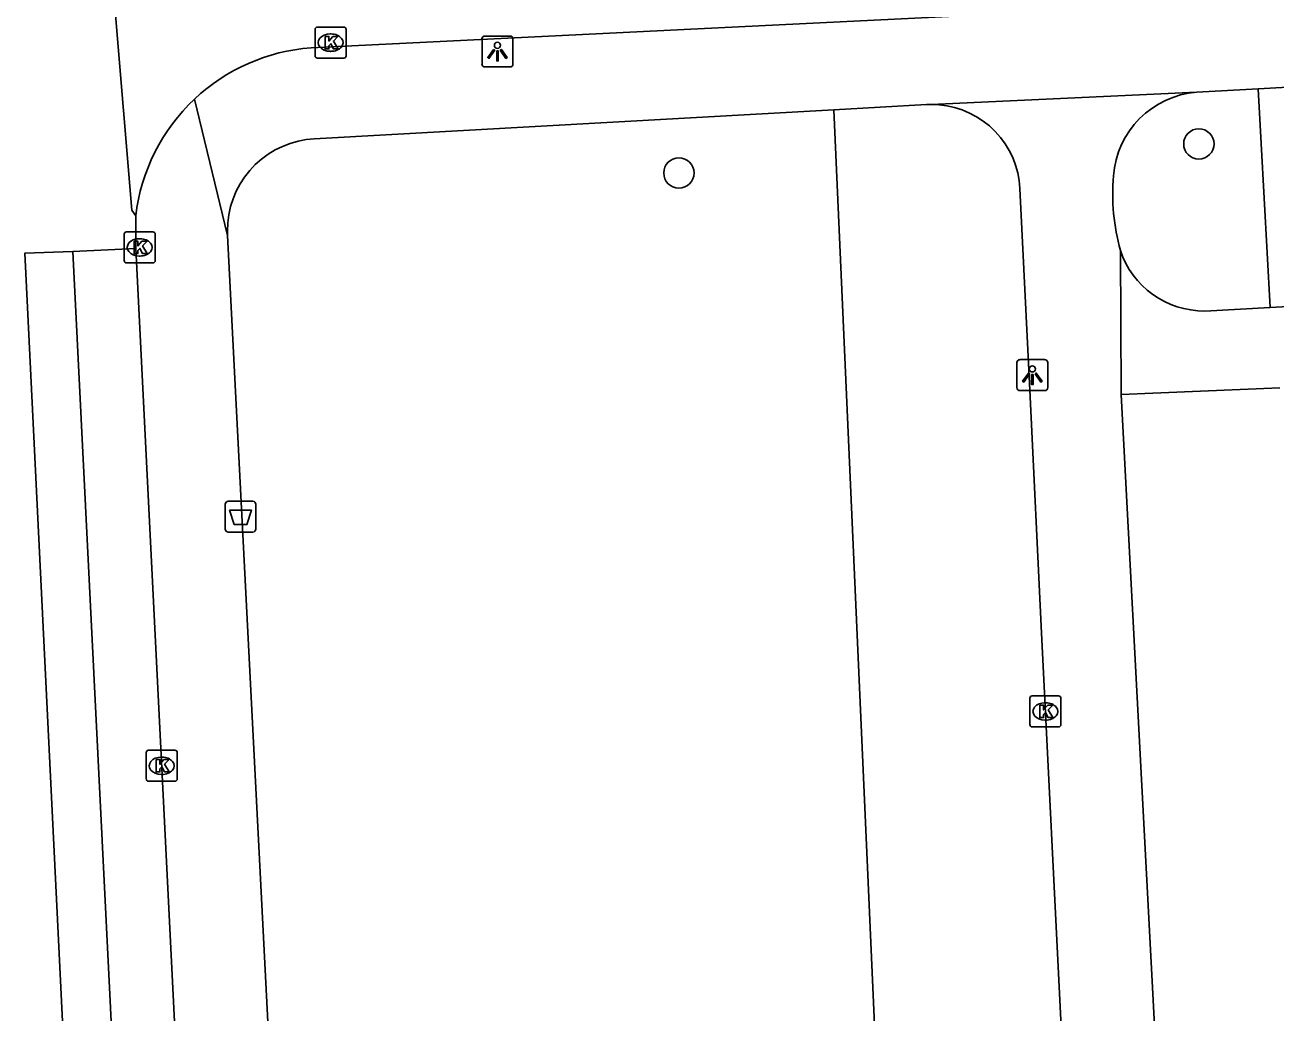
# Model space of a CAD drawing. Extents: x 161084 to 161928, y 385355 to 386522.
# Drawn here: x 161612.55 to 161652.86, y 386087.38 to 386119.23 of the extents above; entities that cross this region are included whole.
import ezdxf

# ---------------------------------------------------------------- set-up
doc = ezdxf.new("R2010")
doc.units = 0
for name, color, linetype in [('IMGEO_Afvalbak', 7, 'Continuous'), ('IMGEO_Boom', 7, 'Continuous'), ('IMGEO_Groenvoorziening', 7, 'Continuous'), ('IMGEO_Kolk', 7, 'Continuous'), ('IMGEO_Lichtpunt', 7, 'Continuous'), ('IMGEO_OVBaan_gesloten', 7, 'Continuous'), ('IMGEO_Rijbaan_lokaal_gesloten', 7, 'Continuous'), ('IMGEO_Rijbaan_lokaal_open', 7, 'Continuous'), ('IMGEO_Voetpad_open', 7, 'Continuous')]:
    doc.layers.add(name, color=color, linetype=linetype)

msp = doc.modelspace()

# ---------------------------------------------------------------- linework, layer by layer
at = {"layer": 'IMGEO_Afvalbak'}
for p, q in [((161619.104, 386103.878), (161619.894, 386103.878)), ((161619.894, 386103.878), (161619.104, 386103.878)), ((161619.004, 386102.978), (161619.004, 386103.778)), ((161619.004, 386103.778), (161619.004, 386102.978)), ((161619.994, 386103.778), (161619.994, 386102.978)), ((161619.994, 386102.978), (161619.994, 386103.778)), ((161619.894, 386102.878), (161619.104, 386102.878)), ((161619.104, 386102.878), (161619.894, 386102.878))]:
    msp.add_line(p, q, dxfattribs=at)
msp.add_lwpolyline([(161619.147, 386103.592), (161619.851, 386103.592), (161619.702, 386103.122), (161619.296, 386103.122), (161619.147, 386103.592)], dxfattribs=at)
for centre, start, end in [((161619.104, 386103.778), 90, 180), ((161619.104, 386103.778), 90, 180), ((161619.894, 386103.778), 0, 90), ((161619.894, 386103.778), 360, 90), ((161619.104, 386102.978), 180, 270), ((161619.104, 386102.978), 180, 270), ((161619.894, 386102.978), 270, 0), ((161619.894, 386102.978), 270, 0)]:
    msp.add_arc(centre, 0.1, start, end, dxfattribs=at)
at = {"layer": 'IMGEO_Boom'}
for centre in [(161650.401, 386115.394), (161633.633, 386114.457)]:
    msp.add_circle(centre, 0.489, dxfattribs=at)
at = {"layer": 'IMGEO_Groenvoorziening'}
for points in [[(161652.698, 386110.123), (161652.312, 386117.173)], [(161638.629, 386116.494), (161640.099, 386083.359)]]:
    msp.add_lwpolyline(points, dxfattribs=at)
at = {"layer": 'IMGEO_Kolk'}
for p, q in [((161621.978, 386119.159), (161622.83, 386119.159)), ((161621.903, 386118.233), (161621.903, 386119.085)), ((161622.391, 386118.939), (161622.416, 386118.939)), ((161622.904, 386119.085), (161622.904, 386118.233)), ((161622.414, 386118.379), (161622.389, 386118.379)), ((161622.83, 386118.159), (161621.978, 386118.159)), ((161615.746, 386111.633), (161615.746, 386112.485)), ((161615.821, 386112.559), (161616.673, 386112.559)), ((161616.234, 386112.339), (161616.259, 386112.339)), ((161616.747, 386112.485), (161616.747, 386111.633)), ((161616.673, 386111.559), (161615.821, 386111.559)), ((161616.257, 386111.779), (161616.232, 386111.779)), ((161644.952, 386096.672), (161644.952, 386097.524)), ((161645.027, 386097.598), (161645.879, 386097.598)), ((161645.953, 386097.524), (161645.953, 386096.672)), ((161645.44, 386097.378), (161645.465, 386097.378)), ((161645.879, 386096.598), (161645.027, 386096.598)), ((161645.463, 386096.818), (161645.438, 386096.818)), ((161616.53, 386095.846), (161617.382, 386095.846)), ((161616.455, 386094.92), (161616.455, 386095.772)), ((161616.943, 386095.626), (161616.968, 386095.626)), ((161617.456, 386095.772), (161617.456, 386094.92)), ((161616.966, 386095.066), (161616.941, 386095.066)), ((161617.382, 386094.846), (161616.53, 386094.846))]:
    msp.add_line(p, q, dxfattribs=at)
for points in [[(161621.978, 386119.159), (161622.83, 386119.159)], [(161621.903, 386118.233), (161621.903, 386119.085)], [(161622.224, 386118.859), (161622.347, 386118.859), (161622.347, 386118.708), (161622.477, 386118.859), (161622.641, 386118.859), (161622.495, 386118.708), (161622.648, 386118.459), (161622.496, 386118.459), (161622.411, 386118.623), (161622.347, 386118.556), (161622.347, 386118.459), (161622.224, 386118.459), (161622.224, 386118.859)], [(161622.904, 386119.085), (161622.904, 386118.233)], [(161622.83, 386118.159), (161621.978, 386118.159)], [(161615.746, 386111.633), (161615.746, 386112.485)], [(161615.821, 386112.559), (161616.673, 386112.559)], [(161616.747, 386112.485), (161616.747, 386111.633)], [(161616.067, 386112.259), (161616.19, 386112.259), (161616.19, 386112.108), (161616.32, 386112.259), (161616.484, 386112.259), (161616.338, 386112.108), (161616.491, 386111.859), (161616.339, 386111.859), (161616.254, 386112.023), (161616.19, 386111.956), (161616.19, 386111.859), (161616.067, 386111.859), (161616.067, 386112.259)], [(161616.673, 386111.559), (161615.821, 386111.559)], [(161644.952, 386096.672), (161644.952, 386097.524)], [(161645.027, 386097.598), (161645.879, 386097.598)], [(161645.953, 386097.524), (161645.953, 386096.672)], [(161645.273, 386097.298), (161645.396, 386097.298), (161645.396, 386097.147), (161645.526, 386097.298), (161645.69, 386097.298), (161645.544, 386097.147), (161645.697, 386096.898), (161645.545, 386096.898), (161645.46, 386097.062), (161645.396, 386096.995), (161645.396, 386096.898), (161645.273, 386096.898), (161645.273, 386097.298)], [(161645.879, 386096.598), (161645.027, 386096.598)], [(161616.53, 386095.846), (161617.382, 386095.846)], [(161616.455, 386094.92), (161616.455, 386095.772)], [(161616.776, 386095.546), (161616.899, 386095.546), (161616.899, 386095.395), (161617.029, 386095.546), (161617.193, 386095.546), (161617.047, 386095.395), (161617.2, 386095.146), (161617.048, 386095.146), (161616.963, 386095.31), (161616.899, 386095.243), (161616.899, 386095.146), (161616.776, 386095.146), (161616.776, 386095.546)], [(161617.456, 386095.772), (161617.456, 386094.92)], [(161617.382, 386094.846), (161616.53, 386094.846)]]:
    msp.add_lwpolyline(points, dxfattribs=at)
for centre, start, end in [((161621.98, 386119.083), 91.552, 178.448), ((161621.98, 386119.083), 91.552, 178.448), ((161622.828, 386119.083), 1.552, 88.448), ((161622.828, 386119.083), 1.552, 88.448), ((161621.98, 386118.235), 181.552, 268.448), ((161621.98, 386118.235), 181.552, 268.448), ((161622.828, 386118.235), 271.552, 358.448), ((161622.828, 386118.235), 271.552, 358.448), ((161615.823, 386112.483), 91.552, 178.448), ((161615.823, 386112.483), 91.552, 178.448), ((161616.671, 386112.483), 1.552, 88.448), ((161616.671, 386112.483), 1.552, 88.448), ((161615.823, 386111.635), 181.552, 268.448), ((161615.823, 386111.635), 181.552, 268.448), ((161616.671, 386111.635), 271.552, 358.448), ((161616.671, 386111.635), 271.552, 358.448), ((161645.029, 386097.522), 91.552, 178.448), ((161645.029, 386097.522), 91.552, 178.448), ((161645.877, 386097.522), 1.552, 88.448), ((161645.877, 386097.522), 1.552, 88.448), ((161645.029, 386096.674), 181.552, 268.448), ((161645.029, 386096.674), 181.552, 268.448), ((161645.877, 386096.674), 271.552, 358.448), ((161645.877, 386096.674), 271.552, 358.448), ((161616.532, 386095.77), 91.552, 178.448), ((161616.532, 386095.77), 91.552, 178.448), ((161617.38, 386095.77), 1.552, 88.448), ((161617.38, 386095.77), 1.552, 88.448), ((161616.532, 386094.922), 181.552, 268.448), ((161616.532, 386094.922), 181.552, 268.448), ((161617.38, 386094.922), 271.552, 358.448), ((161617.38, 386094.922), 271.552, 358.448)]:
    msp.add_arc(centre, 0.0765, start, end, dxfattribs=at)
for centre, major_axis, ratio, start_param, end_param in [((161622.39, 386118.659), (-0.387, 0.002), 0.722429, 4.712389, 7.853982), ((161622.415, 386118.659), (-0.39, 0.002), 0.717154, 1.570796, 4.712389), ((161616.233, 386112.059), (-0.387, 0.002), 0.722429, 4.712389, 7.853982), ((161616.258, 386112.059), (-0.39, 0.002), 0.717154, 1.570796, 4.712389), ((161645.439, 386097.098), (-0.387, 0.002), 0.722429, 4.712389, 7.853982), ((161645.464, 386097.098), (-0.39, 0.002), 0.717154, 1.570796, 4.712389), ((161616.942, 386095.346), (-0.387, 0.002), 0.722429, 4.712389, 7.853982), ((161616.967, 386095.346), (-0.39, 0.002), 0.717154, 1.570796, 4.712389)]:
    msp.add_ellipse(centre, major_axis=major_axis, ratio=ratio, start_param=start_param, end_param=end_param, dxfattribs=at)
at = {"layer": 'IMGEO_Lichtpunt'}
for p, q in [((161627.285, 386118.777), (161627.285, 386117.97)), ((161627.285, 386118.777), (161627.285, 386117.97)), ((161628.187, 386118.872), (161627.379, 386118.872)), ((161628.187, 386118.872), (161627.379, 386118.872)), ((161628.281, 386117.97), (161628.281, 386118.777)), ((161628.281, 386117.97), (161628.281, 386118.777)), ((161627.379, 386117.876), (161628.187, 386117.876)), ((161627.379, 386117.876), (161628.187, 386117.876)), ((161644.532, 386108.344), (161644.532, 386107.537)), ((161644.532, 386108.344), (161644.532, 386107.537)), ((161645.434, 386108.439), (161644.626, 386108.439)), ((161645.434, 386108.439), (161644.626, 386108.439)), ((161645.528, 386107.537), (161645.528, 386108.344)), ((161645.528, 386107.537), (161645.528, 386108.344)), ((161644.626, 386107.443), (161645.434, 386107.443)), ((161644.626, 386107.443), (161645.434, 386107.443))]:
    msp.add_line(p, q, dxfattribs=at)
for points in [[(161627.659, 386118.441), (161627.698, 386118.413), (161627.51, 386118.151), (161627.472, 386118.178), (161627.659, 386118.441)], [(161627.761, 386118.393), (161627.808, 386118.393), (161627.808, 386118.071), (161627.761, 386118.071), (161627.761, 386118.393)], [(161627.871, 386118.413), (161627.909, 386118.44), (161628.096, 386118.178), (161628.057, 386118.15), (161627.871, 386118.413)], [(161644.906, 386108.008), (161644.945, 386107.98), (161644.757, 386107.718), (161644.719, 386107.745), (161644.906, 386108.008)], [(161645.008, 386107.96), (161645.055, 386107.96), (161645.055, 386107.638), (161645.008, 386107.638), (161645.008, 386107.96)], [(161645.118, 386107.98), (161645.156, 386108.007), (161645.343, 386107.745), (161645.304, 386107.717), (161645.118, 386107.98)]]:
    msp.add_lwpolyline(points, dxfattribs=at)
for centre in [(161627.784, 386118.575), (161645.031, 386108.142)]:
    msp.add_circle(centre, 0.0994, dxfattribs=at)
for centre, start, end in [((161627.379, 386118.777), 90, 180), ((161627.379, 386118.777), 90, 180), ((161628.187, 386118.777), 0, 90), ((161628.187, 386118.777), 0, 90), ((161627.379, 386117.97), 180, 270), ((161627.379, 386117.97), 180, 270), ((161628.187, 386117.97), 270, 0), ((161628.187, 386117.97), 270, 360), ((161644.626, 386108.344), 90, 180), ((161644.626, 386108.344), 90, 180), ((161645.434, 386108.344), 0, 90), ((161645.434, 386108.344), 0, 90), ((161644.626, 386107.537), 180, 270), ((161644.626, 386107.537), 180, 270), ((161645.434, 386107.537), 270, 0), ((161645.434, 386107.537), 270, 360)]:
    msp.add_arc(centre, 0.0946, start, end, dxfattribs=at)
at = {"layer": 'IMGEO_OVBaan_gesloten'}
for points in [[(161614.094, 386111.925), (161616.119, 386112.027)], [(161614.094, 386111.925), (161616.25, 386068.557)], [(161616.119, 386112.027), (161617.168, 386091.19), (161618.288, 386068.569)]]:
    msp.add_lwpolyline(points, dxfattribs=at)
at = {"layer": 'IMGEO_Rijbaan_lokaal_gesloten'}
for points in [[(161614.643, 386129.46), (161615.992, 386113.256), (161616.119, 386113.078)], [(161616.119, 386113.078), (161616.119, 386112.027)], [(161618.865, 386015.904), (161617.246, 386015.857), (161612.548, 386111.875), (161614.094, 386111.925)]]:
    msp.add_lwpolyline(points, dxfattribs=at)
at = {"layer": 'IMGEO_Rijbaan_lokaal_open'}
msp.add_lwpolyline([(161621.772, 386118.493), (161651.958, 386119.976)], dxfattribs=at)
for centre, radius, start, end in [((161622.237, 386112.345), 6.166, 94.3264, 133.1931), ((161622.234, 386112.353), 6.158, 133.2206, 173.2357)]:
    msp.add_arc(centre, radius, start, end, dxfattribs=at)
at = {"layer": 'IMGEO_Voetpad_open'}
for points in [[(161652.312, 386117.173), (161668.007, 386118.054)], [(161650.333, 386117.062), (161652.312, 386117.173)], [(161619.081, 386112.447), (161618.017, 386116.84)], [(161650.333, 386117.062), (161641.767, 386116.665)], [(161619.081, 386112.447), (161619.077, 386112.585), (161619.087, 386112.85), (161619.122, 386113.113), (161619.179, 386113.372), (161619.259, 386113.624), (161619.362, 386113.869), (161619.486, 386114.103), (161619.63, 386114.325), (161619.794, 386114.534), (161619.975, 386114.727), (161620.174, 386114.903), (161620.387, 386115.061), (161620.613, 386115.199), (161620.851, 386115.316), (161621.098, 386115.411), (161621.353, 386115.484), (161621.613, 386115.534), (161621.877, 386115.561), (161638.629, 386116.494)], [(161638.629, 386116.494), (161641.62, 386116.661), (161641.767, 386116.665)], [(161641.767, 386116.665), (161642.022, 386116.655), (161642.276, 386116.622), (161642.525, 386116.566), (161642.769, 386116.489), (161643.004, 386116.389), (161643.23, 386116.27), (161643.444, 386116.13), (161643.645, 386115.972), (161643.831, 386115.797), (161644.001, 386115.605), (161644.152, 386115.4), (161644.285, 386115.181), (161644.398, 386114.952), (161644.49, 386114.713), (161644.56, 386114.467), (161644.608, 386114.216), (161644.633, 386113.962), (161644.958, 386107.245), (161645.316, 386099.846), (161645.967, 386086.717)], [(161621.064, 386073.68), (161619.081, 386112.447)], [(161647.893, 386107.313), (161647.87, 386111.962)], [(161668.392, 386110.986), (161652.698, 386110.123)], [(161652.698, 386110.123), (161650.594, 386110.007)], [(161653.015, 386107.533), (161647.893, 386107.313)], [(161647.893, 386107.313), (161651.755, 386034.3)]]:
    msp.add_lwpolyline(points, dxfattribs=at)
for centre, radius, start, end in [((161650.567, 386114.145), 2.927, 94.5766, 175.7638), ((161654.495, 386113.785), 6.871, 175.1895, 195.3846), ((161650.574, 386112.855), 2.848, 198.2709, 270.3955)]:
    msp.add_arc(centre, radius, start, end, dxfattribs=at)

doc.saveas('drawing.dxf')
